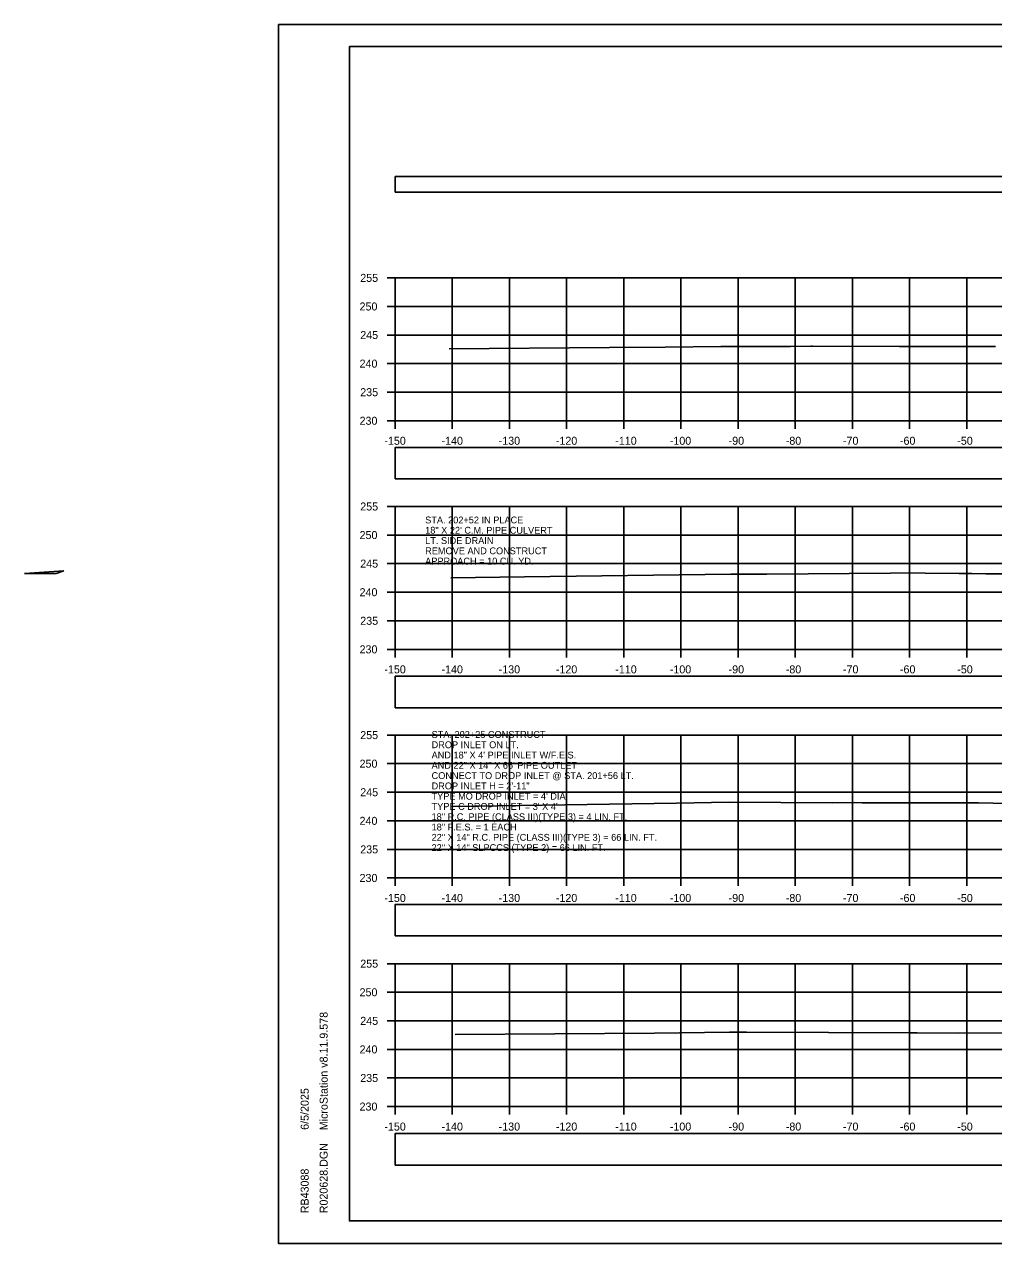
# Model space of a CAD drawing. Extents: x 1369627 to 1374022, y 380035 to 398173.
# Drawn here: x 1371883.7 to 1372053.2, y 380678.8 to 380892.1 of the extents above; entities that cross this region are included whole.
import ezdxf

# ---------------------------------------------------------------- set-up
doc = ezdxf.new("R2010")
doc.units = 0
for name, color, linetype in [('Default', 7, 'Continuous'), ('R_Axis', 7, 'Continuous'), ('R_Axis Annot', 7, 'Continuous'), ('R_Border', 7, 'Continuous'), ('R_Drive', 7, 'Continuous'), ('R_Exist Surface', 7, 'Continuous'), ('R_Grid', 7, 'Continuous'), ('R_No Plot', 7, 'Continuous'), ('R_Water', 7, 'Continuous'), ('R_Water Annot', 7, 'Continuous')]:
    doc.layers.add(name, color=color, linetype=linetype)

msp = doc.modelspace()

# ---------------------------------------------------------------- linework, layer by layer
at = {"layer": 'Default'}
for points in [[(1371948.53, 380862.79), (1372248.53, 380862.79), (1372248.53, 380865.49), (1371948.53, 380865.49)], [(1371948.53, 380812.59), (1372248.53, 380812.59), (1372248.53, 380818.11), (1371948.53, 380818.11)], [(1371948.53, 380772.53), (1372248.53, 380772.53), (1372248.53, 380778.06), (1371948.53, 380778.06)], [(1371948.53, 380732.62), (1372248.53, 380732.62), (1372248.53, 380738.14), (1371948.53, 380738.14)], [(1371948.53, 380692.54), (1372248.53, 380692.54), (1372248.53, 380698.06), (1371948.53, 380698.06)]]:
    msp.add_lwpolyline(points, close=True, dxfattribs=at)
at = {"layer": 'R_Axis'}
for p, q in [((1371947.13, 380847.77), (1371948.53, 380847.77)), ((1371948.53, 380822.77), (1371948.53, 380847.77)), ((1371947.13, 380842.77), (1371948.53, 380842.77)), ((1371947.13, 380837.77), (1371948.53, 380837.77)), ((1371947.13, 380832.77), (1371948.53, 380832.77)), ((1371947.13, 380827.77), (1371948.53, 380827.77)), ((1371947.13, 380822.77), (1371948.53, 380822.77)), ((1371948.53, 380822.77), (1372248.53, 380822.77)), ((1371948.53, 380821.37), (1371948.53, 380822.77)), ((1371958.53, 380821.37), (1371958.53, 380822.77)), ((1371968.53, 380821.37), (1371968.53, 380822.77)), ((1371978.53, 380821.37), (1371978.53, 380822.77)), ((1371988.53, 380821.37), (1371988.53, 380822.77)), ((1371998.53, 380821.37), (1371998.53, 380822.77)), ((1372008.53, 380821.37), (1372008.53, 380822.77)), ((1372018.53, 380821.37), (1372018.53, 380822.77)), ((1372028.53, 380821.37), (1372028.53, 380822.77)), ((1372038.53, 380821.37), (1372038.53, 380822.77)), ((1372048.53, 380821.37), (1372048.53, 380822.77)), ((1371947.13, 380807.77), (1371948.53, 380807.77)), ((1371948.53, 380782.77), (1371948.53, 380807.77)), ((1371947.13, 380802.77), (1371948.53, 380802.77)), ((1371947.13, 380797.77), (1371948.53, 380797.77)), ((1371947.13, 380792.77), (1371948.53, 380792.77)), ((1371947.13, 380787.77), (1371948.53, 380787.77)), ((1371947.13, 380782.77), (1371948.53, 380782.77)), ((1371948.53, 380782.77), (1372248.53, 380782.77)), ((1371948.53, 380781.37), (1371948.53, 380782.77)), ((1371958.53, 380781.37), (1371958.53, 380782.77)), ((1371968.53, 380781.37), (1371968.53, 380782.77)), ((1371978.53, 380781.37), (1371978.53, 380782.77)), ((1371988.53, 380781.37), (1371988.53, 380782.77)), ((1371998.53, 380781.37), (1371998.53, 380782.77)), ((1372008.53, 380781.37), (1372008.53, 380782.77)), ((1372018.53, 380781.37), (1372018.53, 380782.77)), ((1372028.53, 380781.37), (1372028.53, 380782.77)), ((1372038.53, 380781.37), (1372038.53, 380782.77)), ((1372048.53, 380781.37), (1372048.53, 380782.77)), ((1371947.13, 380767.77), (1371948.53, 380767.77)), ((1371948.53, 380742.77), (1371948.53, 380767.77)), ((1371947.13, 380762.77), (1371948.53, 380762.77)), ((1371947.13, 380757.77), (1371948.53, 380757.77)), ((1371947.13, 380752.77), (1371948.53, 380752.77)), ((1371947.13, 380747.77), (1371948.53, 380747.77)), ((1371947.13, 380742.77), (1371948.53, 380742.77)), ((1371948.53, 380742.77), (1372248.53, 380742.77)), ((1371948.53, 380741.37), (1371948.53, 380742.77)), ((1371958.53, 380741.37), (1371958.53, 380742.77)), ((1371968.53, 380741.37), (1371968.53, 380742.77)), ((1371978.53, 380741.37), (1371978.53, 380742.77)), ((1371988.53, 380741.37), (1371988.53, 380742.77)), ((1371998.53, 380741.37), (1371998.53, 380742.77)), ((1372008.53, 380741.37), (1372008.53, 380742.77)), ((1372018.53, 380741.37), (1372018.53, 380742.77)), ((1372028.53, 380741.37), (1372028.53, 380742.77)), ((1372038.53, 380741.37), (1372038.53, 380742.77)), ((1372048.53, 380741.37), (1372048.53, 380742.77)), ((1371947.13, 380727.77), (1371948.53, 380727.77)), ((1371948.53, 380702.77), (1371948.53, 380727.77)), ((1371947.13, 380722.77), (1371948.53, 380722.77)), ((1371947.13, 380717.77), (1371948.53, 380717.77)), ((1371947.13, 380712.77), (1371948.53, 380712.77)), ((1371947.13, 380707.77), (1371948.53, 380707.77)), ((1371947.13, 380702.77), (1371948.53, 380702.77)), ((1371948.53, 380702.77), (1372248.53, 380702.77)), ((1371948.53, 380701.37), (1371948.53, 380702.77)), ((1371958.53, 380701.37), (1371958.53, 380702.77)), ((1371968.53, 380701.37), (1371968.53, 380702.77)), ((1371978.53, 380701.37), (1371978.53, 380702.77)), ((1371988.53, 380701.37), (1371988.53, 380702.77)), ((1371998.53, 380701.37), (1371998.53, 380702.77)), ((1372008.53, 380701.37), (1372008.53, 380702.77)), ((1372018.53, 380701.37), (1372018.53, 380702.77)), ((1372028.53, 380701.37), (1372028.53, 380702.77)), ((1372038.53, 380701.37), (1372038.53, 380702.77)), ((1372048.53, 380701.37), (1372048.53, 380702.77))]:
    msp.add_line(p, q, dxfattribs=at)
at = {"layer": 'R_Border'}
for p, q in [((1371940.53, 380888.23), (1372256.71, 380888.23)), ((1371940.53, 380682.77), (1371940.53, 380888.23)), ((1371940.53, 380682.77), (1371940.53, 380682.77)), ((1372256.71, 380682.77), (1371940.53, 380682.77))]:
    msp.add_line(p, q, dxfattribs=at)
at = {"layer": 'R_Drive'}
for p, q in [((1371890.54, 380796.5), (1371883.66, 380796.04)), ((1371889.24, 380796.06), (1371890.54, 380796.5))]:
    msp.add_line(p, q, dxfattribs=at)
msp.add_lwpolyline([(1371883.66, 380796.04), (1371888.44, 380796.07), (1371889.24, 380796.06)], dxfattribs=at)
at = {"layer": 'R_Exist Surface'}
for points in [[(1371958, 380835.35), (1371986.01, 380835.57), (1371995.75, 380835.64), (1372005.51, 380835.79), (1372012.35, 380835.79), (1372017.71, 380835.77), (1372021.26, 380835.81), (1372021.53, 380835.81), (1372036.77, 380835.76), (1372037, 380835.76), (1372037.72, 380835.76), (1372038.81, 380835.76), (1372047.77, 380835.74), (1372053.56, 380835.76)], [(1371958.28, 380795.31), (1371971.17, 380795.49), (1372007.28, 380795.95), (1372013.55, 380795.92), (1372035.17, 380796.13), (1372038.46, 380796.14), (1372041.24, 380796.12), (1372047.19, 380796.07), (1372049.3, 380796.07), (1372049.4, 380796.07), (1372051.86, 380796.01), (1372057.29, 380795.99)], [(1371958.67, 380755.3), (1371997.74, 380755.87), (1372006.99, 380756.01), (1372025.05, 380755.94), (1372028.85, 380755.96), (1372030.25, 380755.94), (1372049.09, 380755.93), (1372049.58, 380755.93), (1372050.58, 380755.94), (1372066.01, 380755.54)], [(1371959.01, 380715.36), (1371993.89, 380715.64), (1372007, 380715.76), (1372009.97, 380715.78), (1372038.71, 380715.68), (1372039.85, 380715.66), (1372047, 380715.62), (1372068.44, 380715.69)]]:
    msp.add_lwpolyline(points, dxfattribs=at)
at = {"layer": 'R_Grid'}
for p, q in [((1371948.53, 380847.77), (1372248.53, 380847.77)), ((1371948.53, 380822.77), (1371948.53, 380847.77)), ((1371958.53, 380822.77), (1371958.53, 380847.77)), ((1371968.53, 380822.77), (1371968.53, 380847.77)), ((1371978.53, 380822.77), (1371978.53, 380847.77)), ((1371988.53, 380822.77), (1371988.53, 380847.77)), ((1371998.53, 380822.77), (1371998.53, 380847.77)), ((1372008.53, 380822.77), (1372008.53, 380847.77)), ((1372018.53, 380822.77), (1372018.53, 380847.77)), ((1372028.53, 380822.77), (1372028.53, 380847.77)), ((1372038.53, 380822.77), (1372038.53, 380847.77)), ((1372048.53, 380822.77), (1372048.53, 380847.77)), ((1371948.53, 380842.77), (1372248.53, 380842.77)), ((1371948.53, 380837.77), (1372248.53, 380837.77)), ((1371948.53, 380832.77), (1372248.53, 380832.77)), ((1371948.53, 380827.77), (1372248.53, 380827.77)), ((1371948.53, 380822.77), (1372248.53, 380822.77)), ((1371948.53, 380807.77), (1372248.53, 380807.77)), ((1371948.53, 380782.77), (1371948.53, 380807.77)), ((1371958.53, 380782.77), (1371958.53, 380807.77)), ((1371968.53, 380782.77), (1371968.53, 380807.77)), ((1371978.53, 380782.77), (1371978.53, 380807.77)), ((1371988.53, 380782.77), (1371988.53, 380807.77)), ((1371998.53, 380782.77), (1371998.53, 380807.77)), ((1372008.53, 380782.77), (1372008.53, 380807.77)), ((1372018.53, 380782.77), (1372018.53, 380807.77)), ((1372028.53, 380782.77), (1372028.53, 380807.77)), ((1372038.53, 380782.77), (1372038.53, 380807.77)), ((1372048.53, 380782.77), (1372048.53, 380807.77)), ((1371948.53, 380802.77), (1372248.53, 380802.77)), ((1371948.53, 380797.77), (1372248.53, 380797.77)), ((1371948.53, 380792.77), (1372248.53, 380792.77)), ((1371948.53, 380787.77), (1372248.53, 380787.77)), ((1371948.53, 380782.77), (1372248.53, 380782.77)), ((1371948.53, 380767.77), (1372248.53, 380767.77)), ((1371948.53, 380742.77), (1371948.53, 380767.77)), ((1371958.53, 380742.77), (1371958.53, 380767.77)), ((1371968.53, 380742.77), (1371968.53, 380767.77)), ((1371978.53, 380742.77), (1371978.53, 380767.77)), ((1371988.53, 380742.77), (1371988.53, 380767.77)), ((1371998.53, 380742.77), (1371998.53, 380767.77)), ((1372008.53, 380742.77), (1372008.53, 380767.77)), ((1372018.53, 380742.77), (1372018.53, 380767.77)), ((1372028.53, 380742.77), (1372028.53, 380767.77)), ((1372038.53, 380742.77), (1372038.53, 380767.77)), ((1372048.53, 380742.77), (1372048.53, 380767.77)), ((1371948.53, 380762.77), (1372248.53, 380762.77)), ((1371948.53, 380757.77), (1372248.53, 380757.77)), ((1371948.53, 380752.77), (1372248.53, 380752.77)), ((1371948.53, 380747.77), (1372248.53, 380747.77)), ((1371948.53, 380742.77), (1372248.53, 380742.77)), ((1371948.53, 380727.77), (1372248.53, 380727.77)), ((1371948.53, 380702.77), (1371948.53, 380727.77)), ((1371958.53, 380702.77), (1371958.53, 380727.77)), ((1371968.53, 380702.77), (1371968.53, 380727.77)), ((1371978.53, 380702.77), (1371978.53, 380727.77)), ((1371988.53, 380702.77), (1371988.53, 380727.77)), ((1371998.53, 380702.77), (1371998.53, 380727.77)), ((1372008.53, 380702.77), (1372008.53, 380727.77)), ((1372018.53, 380702.77), (1372018.53, 380727.77)), ((1372028.53, 380702.77), (1372028.53, 380727.77)), ((1372038.53, 380702.77), (1372038.53, 380727.77)), ((1372048.53, 380702.77), (1372048.53, 380727.77)), ((1371948.53, 380722.77), (1372248.53, 380722.77)), ((1371948.53, 380717.77), (1372248.53, 380717.77)), ((1371948.53, 380712.77), (1372248.53, 380712.77)), ((1371948.53, 380707.77), (1372248.53, 380707.77)), ((1371948.53, 380702.77), (1372248.53, 380702.77))]:
    msp.add_line(p, q, dxfattribs=at)
at = {"layer": 'R_No Plot'}
for p, q in [((1371928.13, 380892.13), (1372261.46, 380892.13)), ((1371928.13, 380678.79), (1372261.46, 380678.79))]:
    msp.add_line(p, q, dxfattribs=at)
for points in [[(1371928.12, 380892.13), (1372261.46, 380892.13), (1372261.46, 380678.79), (1371928.12, 380678.79)], [(1372174.45, 380888.23), (1372194.07, 380888.23), (1372194.07, 380878.35), (1372210.18, 380878.35), (1372233.38, 380878.35), (1372233.38, 380845.68), (1372256.59, 380845.68), (1372256.71, 380682.77), (1371940.53, 380682.77), (1371940.53, 380888.23)]]:
    msp.add_lwpolyline(points, close=True, dxfattribs=at)

# ---------------------------------------------------------------- texts
at = {"layer": 'R_Axis Annot'}
for s, p in [('255', (1371942.42, 380847.07)), ('250', (1371942.3, 380842.07)), ('245', (1371942.42, 380837.07)), ('240', (1371942.3, 380832.07)), ('235', (1371942.42, 380827.07)), ('230', (1371942.3, 380822.07)), ('-150', (1371946.64, 380818.57)), ('-140', (1371956.64, 380818.57)), ('-130', (1371966.64, 380818.57)), ('-120', (1371976.64, 380818.57)), ('-110', (1371987.04, 380818.57)), ('-100', (1371996.58, 380818.57)), ('-90', (1372006.87, 380818.57)), ('-80', (1372016.87, 380818.57)), ('-70', (1372026.87, 380818.57)), ('-60', (1372036.84, 380818.57)), ('-50', (1372046.87, 380818.57)), ('255', (1371942.42, 380807.07)), ('250', (1371942.3, 380802.07)), ('245', (1371942.42, 380797.07)), ('240', (1371942.3, 380792.07)), ('235', (1371942.42, 380787.07)), ('230', (1371942.3, 380782.07)), ('-150', (1371946.64, 380778.57)), ('-140', (1371956.64, 380778.57)), ('-130', (1371966.64, 380778.57)), ('-120', (1371976.64, 380778.57)), ('-110', (1371987.04, 380778.57)), ('-100', (1371996.58, 380778.57)), ('-90', (1372006.87, 380778.57)), ('-80', (1372016.87, 380778.57)), ('-70', (1372026.87, 380778.57)), ('-60', (1372036.84, 380778.57)), ('-50', (1372046.87, 380778.57)), ('255', (1371942.42, 380767.07)), ('250', (1371942.3, 380762.07)), ('245', (1371942.42, 380757.07)), ('240', (1371942.3, 380752.07)), ('235', (1371942.42, 380747.07)), ('230', (1371942.3, 380742.07)), ('-150', (1371946.64, 380738.57)), ('-140', (1371956.64, 380738.57)), ('-130', (1371966.64, 380738.57)), ('-120', (1371976.64, 380738.57)), ('-110', (1371987.04, 380738.57)), ('-100', (1371996.58, 380738.57)), ('-90', (1372006.87, 380738.57)), ('-80', (1372016.87, 380738.57)), ('-70', (1372026.87, 380738.57)), ('-60', (1372036.84, 380738.57)), ('-50', (1372046.87, 380738.57)), ('255', (1371942.42, 380727.07)), ('250', (1371942.3, 380722.07)), ('245', (1371942.42, 380717.07)), ('240', (1371942.3, 380712.07)), ('235', (1371942.42, 380707.07)), ('230', (1371942.3, 380702.07)), ('-150', (1371946.64, 380698.57)), ('-140', (1371956.64, 380698.57)), ('-130', (1371966.64, 380698.57)), ('-120', (1371976.64, 380698.57)), ('-110', (1371987.04, 380698.57)), ('-100', (1371996.58, 380698.57)), ('-90', (1372006.87, 380698.57)), ('-80', (1372016.87, 380698.57)), ('-70', (1372026.87, 380698.57)), ('-60', (1372036.84, 380698.57)), ('-50', (1372046.87, 380698.57))]:
    msp.add_text(s, height=1.4, dxfattribs=at).set_placement(p)
at = {"layer": 'R_Border'}
for s, p in [('MicroStation v8.11.9.578', (1371936.72, 380698.63)), ('6/5/2025', (1371933.4, 380698.7)), ('R020628.DGN', (1371936.72, 380684.1)), ('RB43088', (1371933.4, 380684.1))]:
    msp.add_text(s, height=1.4, rotation=90, dxfattribs=at).set_placement(p)
at = {"layer": 'R_Water'}
for s, p in [('STA. 202+52 IN PLACE', (1371953.78, 380804.81)), ('18" X 22\' C.M. PIPE CULVERT', (1371953.78, 380803.01)), ('LT. SIDE DRAIN', (1371953.78, 380801.21)), ('REMOVE AND CONSTRUCT', (1371953.78, 380799.41)), ('APPROACH = 10 CU. YD.', (1371953.78, 380797.61))]:
    msp.add_text(s, height=1.2, dxfattribs=at).set_placement(p)
at = {"layer": 'R_Water Annot'}
for s, p in [('STA. 202+25 CONSTRUCT', (1371954.9, 380767.28)), ('DROP INLET ON LT.', (1371954.9, 380765.48)), ('AND 18" X 4\' PIPE INLET W/F.E.S.', (1371954.9, 380763.68)), ('AND 22" X 14" X 66\' PIPE OUTLET', (1371954.9, 380761.88)), ('CONNECT TO DROP INLET @ STA. 201+56 LT.', (1371954.9, 380760.08)), ('DROP INLET H = 2\'-11"', (1371954.9, 380758.28)), ("TYPE MO DROP INLET = 4' DIA.", (1371954.9, 380756.48)), ("TYPE C DROP INLET = 3' X 4'", (1371954.9, 380754.68)), ('18" R.C. PIPE (CLASS III)(TYPE 3) = 4 LIN. FT.', (1371954.9, 380752.88)), ('18" F.E.S. = 1 EACH', (1371954.9, 380751.08)), ('22" X 14" R.C. PIPE (CLASS III)(TYPE 3) = 66 LIN. FT.', (1371954.9, 380749.28)), ('22" X 14" SLPCCS (TYPE 2) = 66 LIN. FT.', (1371954.9, 380747.48))]:
    msp.add_text(s, height=1.2, dxfattribs=at).set_placement(p)

doc.saveas('drawing.dxf')
